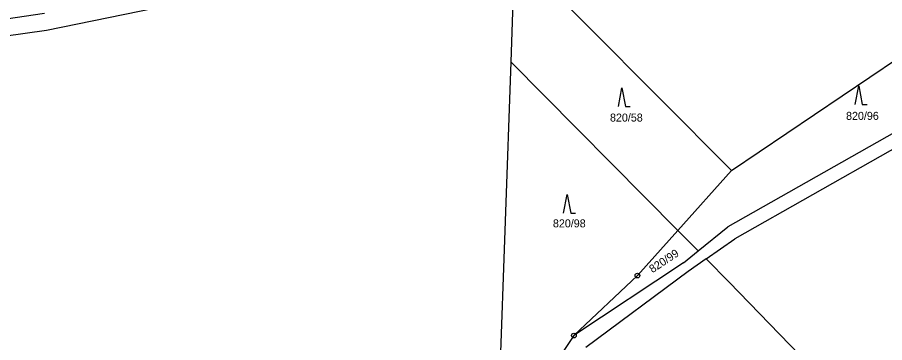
# Model space of a CAD drawing. Extents: x -779596 to -776743, y -1030330 to -1024513.
# Drawn here: x -777787 to -777602.8, y -1026462.1 to -1026393.1 of the extents above; entities that cross this region are included whole.
import ezdxf

# ---------------------------------------------------------------- set-up
doc = ezdxf.new("R2010")
doc.units = 0
for name, color, linetype in [('hranice parcel', 7, 'Continuous'), ('kultura', 7, 'Continuous'), ('Kód', 7, 'Continuous'), ('č_parcel poz_', 7, 'Continuous')]:
    doc.layers.add(name, color=color, linetype=linetype)

msp = doc.modelspace()

# ---------------------------------------------------------------- linework, layer by layer
at = {"layer": 'hranice parcel'}
for points in [[(-777681.41, -1026379.23), (-777682.23, -1026402.52)], [(-777681.41, -1026379.23), (-777635.34, -1026425.6)], [(-777780.85, -1026395.77), (-777754.46, -1026390.42)], [(-777781.23, -1026392.29), (-777830.58, -1026399.53)], [(-777635.34, -1026425.6), (-777588.29, -1026393.87)], [(-777827.21, -1026402.32), (-777780.85, -1026395.77)], [(-777682.23, -1026402.52), (-777684.62, -1026470.11)], [(-777646.71, -1026438.28), (-777682.23, -1026402.52)], [(-777585.73, -1026408.99), (-777636.14, -1026437.52)], [(-777585.13, -1026412.07), (-777634.62, -1026440.1)], [(-777646.71, -1026438.28), (-777635.34, -1026425.6)], [(-777646.71, -1026438.28), (-777655.31, -1026447.86)], [(-777642.39, -1026442.64), (-777646.71, -1026438.28)], [(-777642.39, -1026442.64), (-777636.14, -1026437.52)], [(-777640.69, -1026444.34), (-777634.62, -1026440.1)], [(-777645.51, -1026445.19), (-777642.39, -1026442.64)], [(-777645.51, -1026445.19), (-777668.81, -1026460.59)], [(-777640.69, -1026444.34), (-777644.51, -1026447.01)], [(-777635.84, -1026449.23), (-777640.69, -1026444.34)], [(-777644.51, -1026447.01), (-777666.24, -1026463.1)], [(-777668.81, -1026460.59), (-777655.31, -1026447.86)], [(-777558.61, -1026528.95), (-777635.84, -1026449.23)], [(-777668.81, -1026460.59), (-777693.4, -1026497.57)]]:
    msp.add_lwpolyline(points, dxfattribs=at)
at = {"layer": 'kultura'}
for points in [[(-777659.34, -1026412.01), (-777658.59, -1026408.01), (-777657.84, -1026412.01), (-777656.84, -1026412.01)], [(-777609.05, -1026411.58), (-777608.3, -1026407.58), (-777607.55, -1026411.58), (-777606.55, -1026411.58)], [(-777670.99, -1026434.64), (-777670.24, -1026430.64), (-777669.49, -1026434.64), (-777668.49, -1026434.64)]]:
    msp.add_lwpolyline(points, dxfattribs=at)
at = {"layer": 'Kód'}
for centre, radius in [((-777655.31, -1026447.86), 0.5), ((-777655.31, -1026447.86), 0.032), ((-777668.81, -1026460.59), 0.5), ((-777668.81, -1026460.59), 0.032)]:
    msp.add_circle(centre, radius, dxfattribs=at)

# ---------------------------------------------------------------- texts
at = {"layer": 'č_parcel poz_'}
for s, p in [('820/58', (-777661.139, -1026415.19)), ('820/96', (-777610.999, -1026414.83)), ('820/98', (-777673.259, -1026437.64))]:
    msp.add_text(s, height=1.7, dxfattribs=at).set_placement(p)
msp.add_text('820/99', height=1.7, rotation=33.40027, dxfattribs=at).set_placement((-777652.129, -1026447.383))

doc.saveas('drawing.dxf')
